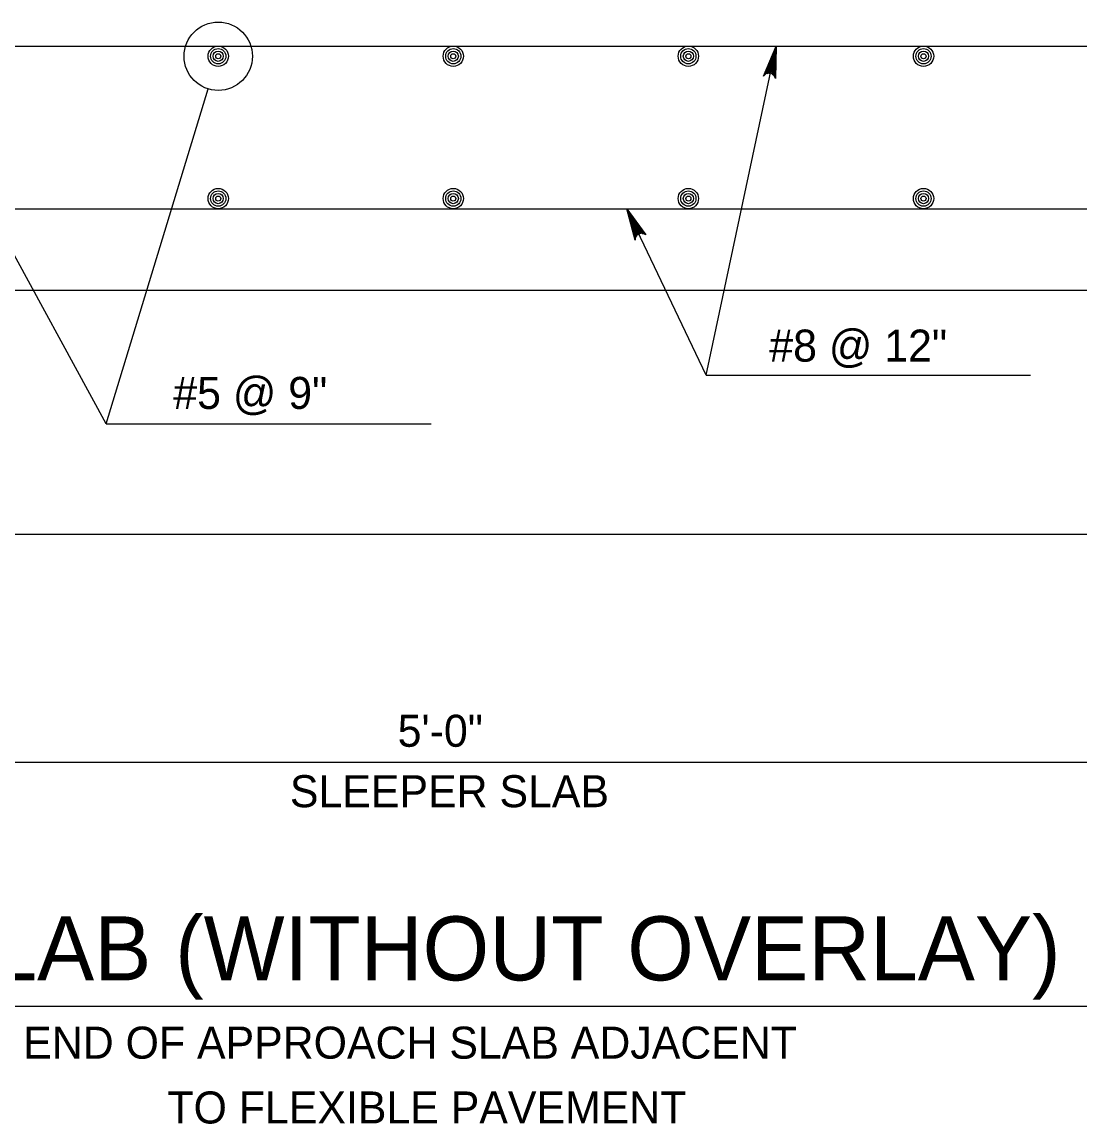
# Model space of a CAD drawing. Extents: x 636530 to 644067, y 294168 to 299122.
# Drawn here: x 639194.3 to 639293.4, y 297525.3 to 297628.5 of the extents above; entities that cross this region are included whole.
import ezdxf

# ---------------------------------------------------------------- set-up
doc = ezdxf.new("R2010")
doc.units = 0
doc.layers.add('1', color=7, linetype='Continuous')

msp = doc.modelspace()

# ---------------------------------------------------------------- linework, layer by layer
at = {"layer": '1'}
for p, q in [((639166.11, 297626.26), (639303.27, 297626.26)), ((639258.38, 297595.42), (639264.92, 297626.26)), ((639212.68, 297625.3), (639212.68, 297625.3)), ((639202.19, 297590.88), (639211.74, 297622.24)), ((639166.11, 297611.02), (639303.27, 297611.02)), ((639258.38, 297595.42), (639250.93, 297611.02)), ((639202.19, 297590.88), (639192.2, 297609.16)), ((639158.49, 297603.4), (639310.89, 297603.4)), ((639258.38, 297595.42), (639288.75, 297595.42)), ((639202.19, 297590.88), (639232.63, 297590.88)), ((639143.25, 297580.54), (639326.13, 297580.54)), ((639115.57, 297559.2), (639310.89, 297559.2)), ((639058.21, 297536.34), (639414.6, 297536.34))]:
    msp.add_line(p, q, dxfattribs=at)
for points in [[(639264.92, 297626.26), (639264.85, 297623.22), (639264.79, 297623.35), (639264.74, 297623.48), (639264.65, 297623.56), (639264.57, 297623.64), (639264.47, 297623.67), (639264.38, 297623.71), (639264.28, 297623.72), (639264.18, 297623.72), (639264.07, 297623.68), (639263.96, 297623.65), (639263.86, 297623.55), (639263.75, 297623.45), (639264.92, 297626.26), (639263.86, 297623.55), (639263.96, 297623.65), (639264.92, 297626.26), (639264.07, 297623.68), (639264.18, 297623.72), (639264.92, 297626.26), (639264.28, 297623.72), (639264.38, 297623.71), (639264.92, 297626.26), (639264.47, 297623.67), (639264.57, 297623.64), (639264.92, 297626.26), (639264.65, 297623.56), (639264.74, 297623.48), (639264.92, 297626.26), (639264.79, 297623.35)], [(639250.93, 297611.02), (639252.72, 297608.57), (639252.6, 297608.64), (639252.48, 297608.7), (639252.36, 297608.71), (639252.25, 297608.73), (639252.15, 297608.7), (639252.05, 297608.67), (639251.97, 297608.61), (639251.89, 297608.55), (639251.82, 297608.46), (639251.76, 297608.36), (639251.73, 297608.22), (639251.71, 297608.08), (639250.93, 297611.02), (639251.73, 297608.22), (639251.76, 297608.36), (639250.93, 297611.02), (639251.82, 297608.46), (639251.89, 297608.55), (639250.93, 297611.02), (639251.97, 297608.61), (639252.05, 297608.67), (639250.93, 297611.02), (639252.15, 297608.7), (639252.25, 297608.73), (639250.93, 297611.02), (639252.36, 297608.71), (639252.48, 297608.7), (639250.93, 297611.02), (639252.6, 297608.64)]]:
    msp.add_lwpolyline(points, dxfattribs=at)
for centre, radius in [((639212.68, 297625.3), 3.2), ((639212.68, 297625.3), 0.952), ((639212.68, 297625.3), 0.714), ((639212.68, 297625.3), 0.476), ((639234.69, 297625.3), 0.952), ((639234.69, 297625.3), 0.714), ((639234.69, 297625.3), 0.476), ((639256.7, 297625.3), 0.952), ((639256.7, 297625.3), 0.714), ((639256.7, 297625.3), 0.476), ((639278.72, 297625.3), 0.952), ((639278.72, 297625.3), 0.714), ((639278.72, 297625.3), 0.476), ((639212.68, 297625.3), 0.238), ((639234.69, 297625.3), 0.238), ((639256.7, 297625.3), 0.238), ((639278.72, 297625.3), 0.238), ((639212.68, 297611.97), 0.952), ((639212.68, 297611.97), 0.714), ((639212.68, 297611.97), 0.476), ((639212.68, 297611.97), 0.238), ((639234.69, 297611.97), 0.952), ((639234.69, 297611.97), 0.714), ((639234.69, 297611.97), 0.476), ((639234.69, 297611.97), 0.238), ((639256.7, 297611.97), 0.952), ((639256.7, 297611.97), 0.714), ((639256.7, 297611.97), 0.476), ((639256.7, 297611.97), 0.238), ((639278.72, 297611.97), 0.952), ((639278.72, 297611.97), 0.714), ((639278.72, 297611.97), 0.476), ((639278.72, 297611.97), 0.238)]:
    msp.add_circle(centre, radius, dxfattribs=at)

# ---------------------------------------------------------------- texts
for s, height, p in [('#8 @ 12"', 3, (639264.28, 297596.7)), ('#5 @ 9"', 3, (639208.47, 297592.27)), ('5\'-0"', 3, (639229.48, 297560.63)), ('SLEEPER SLAB', 3, (639219.39, 297554.97)), ('TYPE 1 AND TYPE 4 APPROACH SLAB (WITHOUT OVERLAY) - DETAIL 1', 6, (639059.72, 297538.75)), ('END OF APPROACH SLAB ADJACENT', 3, (639194.42, 297531.42)), ('TO FLEXIBLE PAVEMENT', 3, (639207.92, 297525.35))]:
    msp.add_text(s, height=height, dxfattribs=at).set_placement(p)

doc.saveas('drawing.dxf')
